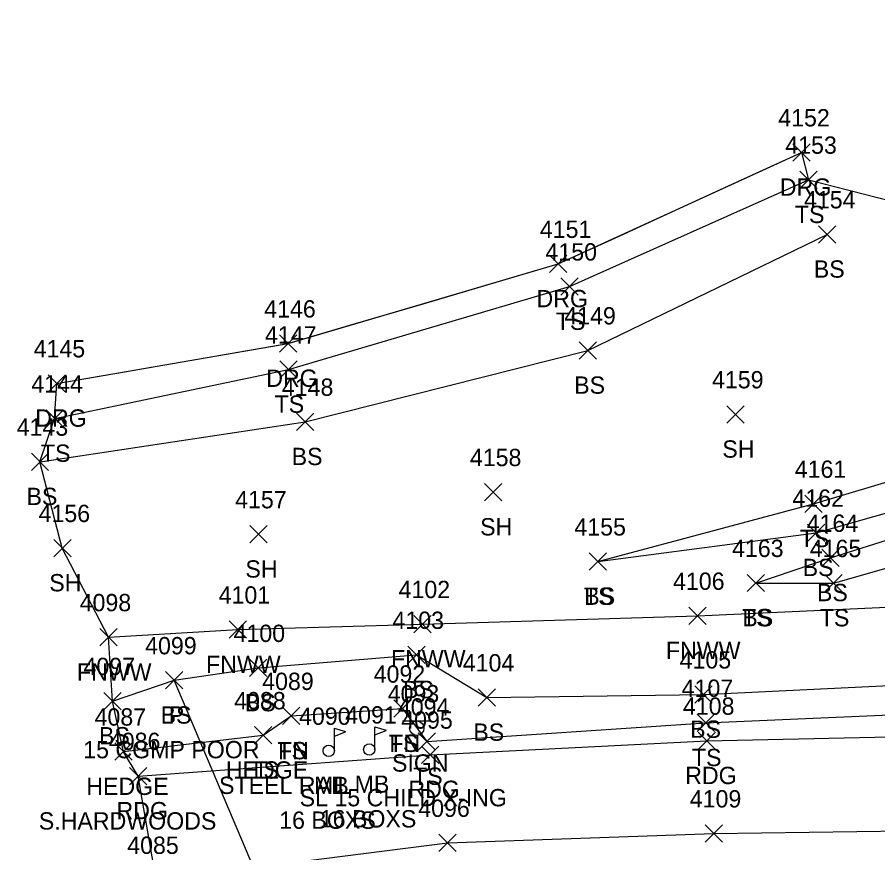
# Model space of a CAD drawing. Extents: x 1439173 to 1457902, y 641926 to 659889.
# Drawn here: x 1445350.5 to 1445449.9, y 655289.2 to 655385.6 of the extents above; entities that cross this region are included whole.
import ezdxf

# ---------------------------------------------------------------- set-up
doc = ezdxf.new("R2010")
doc.units = 0
for name, color, linetype in [('D_A', 7, 'Continuous'), ('D_C', 7, 'Continuous'), ('D_I', 7, 'Continuous'), ('D_TIC', 7, 'Continuous'), ('DCP', 7, 'Continuous'), ('L_A', 7, 'Continuous'), ('L_C', 7, 'Continuous'), ('L_I', 7, 'Continuous'), ('L_TIC', 7, 'Continuous'), ('LAHR', 7, 'Continuous'), ('LELB', 7, 'Continuous'), ('LFNC', 7, 'Continuous'), ('LMB', 7, 'Continuous'), ('LSOGP', 7, 'Continuous'), ('P_A', 7, 'Continuous'), ('P_I', 7, 'Continuous'), ('P_TIC', 7, 'Continuous'), ('PEU', 7, 'Continuous'), ('PRC', 7, 'Continuous'), ('R_A', 7, 'Continuous'), ('R_I', 7, 'Continuous'), ('R_TIC', 7, 'Continuous'), ('RDG', 7, 'Continuous'), ('S_A', 7, 'Continuous'), ('S_C', 7, 'Continuous'), ('S_I', 7, 'Continuous'), ('SSGN', 7, 'Continuous')]:
    doc.layers.add(name, color=color, linetype=linetype)

msp = doc.modelspace()

# ---------------------------------------------------------------- linework, layer by layer
at = {"layer": 'D_TIC'}
for points in [[(1445367.599, 655308.081), (1445369.599, 655310.081)], [(1445369.599, 655308.081), (1445367.599, 655310.081)]]:
    msp.add_lwpolyline(points, dxfattribs=at)
at = {"layer": 'DCP'}
msp.add_lwpolyline([(1445384.133, 655272.501), (1445368.599, 655309.081)], dxfattribs=at)
at = {"layer": 'L_TIC'}
for points in [[(1445440.866, 655365.86), (1445442.866, 655367.86)], [(1445442.866, 655365.86), (1445440.866, 655367.86)], [(1445443.024, 655359.555), (1445445.024, 655361.555)], [(1445445.024, 655359.555), (1445443.024, 655361.555)], [(1445413.258, 655353.534), (1445415.258, 655355.534)], [(1445415.258, 655353.534), (1445413.258, 655355.534)], [(1445415.356, 655346.159), (1445417.356, 655348.159)], [(1445417.356, 655346.159), (1445415.356, 655348.159)], [(1445380.79, 655343.959), (1445382.79, 655345.959)], [(1445382.79, 655343.959), (1445380.79, 655345.959)], [(1445353.809, 655338.301), (1445355.809, 655340.301)], [(1445355.809, 655338.301), (1445353.809, 655340.301)], [(1445432.414, 655338.78), (1445434.414, 655340.78)], [(1445434.414, 655338.78), (1445432.414, 655340.78)], [(1445382.731, 655337.919), (1445384.731, 655339.919)], [(1445384.731, 655337.919), (1445382.731, 655339.919)], [(1445352.113, 655333.311), (1445354.113, 655335.311)], [(1445354.113, 655333.311), (1445352.113, 655335.311)], [(1445404.447, 655329.803), (1445406.447, 655331.803)], [(1445406.447, 655329.803), (1445404.447, 655331.803)], [(1445441.44, 655328.454), (1445443.44, 655330.454)], [(1445443.44, 655328.454), (1445441.44, 655330.454)], [(1445377.339, 655324.935), (1445379.339, 655326.935)], [(1445379.339, 655324.935), (1445377.339, 655326.935)], [(1445441.736, 655325.111), (1445443.736, 655327.111)], [(1445443.736, 655325.111), (1445441.736, 655327.111)], [(1445354.696, 655323.347), (1445356.696, 655325.347)], [(1445356.696, 655323.347), (1445354.696, 655325.347)], [(1445416.513, 655321.79), (1445418.513, 655323.79)], [(1445418.513, 655321.79), (1445416.513, 655323.79)], [(1445416.513, 655321.79), (1445418.513, 655323.79)], [(1445418.513, 655321.79), (1445416.513, 655323.79)], [(1445443.387, 655322.215), (1445445.387, 655324.215)], [(1445445.387, 655322.215), (1445443.387, 655324.215)], [(1445434.765, 655319.314), (1445436.765, 655321.314)], [(1445436.765, 655319.314), (1445434.765, 655321.314)], [(1445434.765, 655319.314), (1445436.765, 655321.314)], [(1445436.765, 655319.314), (1445434.765, 655321.314)], [(1445443.744, 655319.304), (1445445.744, 655321.304)], [(1445445.744, 655319.304), (1445443.744, 655321.304)], [(1445428.038, 655315.524), (1445430.038, 655317.524)], [(1445430.038, 655315.524), (1445428.038, 655317.524)], [(1445396.292, 655314.568), (1445398.292, 655316.568)], [(1445398.292, 655314.568), (1445396.292, 655316.568)], [(1445374.946, 655313.933), (1445376.946, 655315.933)], [(1445376.946, 655313.933), (1445374.946, 655315.933)], [(1445360.031, 655313.051), (1445362.031, 655315.051)], [(1445362.031, 655313.051), (1445360.031, 655315.051)], [(1445395.586, 655311.013), (1445397.586, 655313.013)], [(1445397.586, 655311.013), (1445395.586, 655313.013)], [(1445377.323, 655309.504), (1445379.323, 655311.504)], [(1445379.323, 655309.504), (1445377.323, 655311.504)], [(1445367.599, 655308.081), (1445369.599, 655310.081)], [(1445369.599, 655308.081), (1445367.599, 655310.081)], [(1445360.479, 655305.684), (1445362.479, 655307.684)], [(1445362.479, 655305.684), (1445360.479, 655307.684)], [(1445403.706, 655306.101), (1445405.706, 655308.101)], [(1445405.706, 655306.101), (1445403.706, 655308.101)], [(1445428.744, 655306.442), (1445430.744, 655308.442)], [(1445430.744, 655306.442), (1445428.744, 655308.442)], [(1445393.981, 655304.809), (1445395.981, 655306.809)], [(1445395.981, 655304.809), (1445393.981, 655306.809)], [(1445393.981, 655304.809), (1445395.981, 655306.809)], [(1445395.981, 655304.809), (1445393.981, 655306.809)], [(1445381.117, 655303.963), (1445383.117, 655305.963)], [(1445383.117, 655303.963), (1445381.117, 655305.963)], [(1445381.117, 655303.963), (1445383.117, 655305.963)], [(1445383.117, 655303.963), (1445381.117, 655305.963)], [(1445428.98, 655303.173), (1445430.98, 655305.173)], [(1445430.98, 655303.173), (1445428.98, 655305.173)], [(1445377.874, 655301.731), (1445379.874, 655303.731)], [(1445379.874, 655301.731), (1445377.874, 655303.731)], [(1445377.874, 655301.731), (1445379.874, 655303.731)], [(1445379.874, 655301.731), (1445377.874, 655303.731)], [(1445396.775, 655301.014), (1445398.775, 655303.014)], [(1445398.775, 655301.014), (1445396.775, 655303.014)], [(1445361.755, 655299.85), (1445363.755, 655301.85)], [(1445363.755, 655299.85), (1445361.755, 655301.85)]]:
    msp.add_lwpolyline(points, dxfattribs=at)
at = {"layer": 'LAHR'}
msp.add_lwpolyline([(1445362.755, 655300.85), (1445378.874, 655302.731)], dxfattribs=at)
at = {"layer": 'LELB'}
for points in [[(1445417.513, 655322.79), (1445442.44, 655329.454), (1445469.988, 655337.686), (1445488.935, 655349.754), (1445505.924, 655367.142), (1445521.428, 655385.623)], [(1445417.513, 655322.79), (1445442.736, 655326.111), (1445471.151, 655334.156), (1445489.036, 655345.848), (1445509.797, 655362.554), (1445523.565, 655383.596)], [(1445435.765, 655320.314), (1445444.387, 655323.215), (1445472.058, 655331.972), (1445491.778, 655343.034), (1445512.557, 655360.066), (1445526.324, 655380.507)], [(1445435.765, 655320.314), (1445444.744, 655320.304), (1445473.18, 655328.405), (1445495.181, 655337.658), (1445515.933, 655355.826), (1445532.312, 655376.188)], [(1445354.809, 655339.301), (1445381.79, 655344.959), (1445414.258, 655354.534), (1445441.866, 655366.86)], [(1445353.113, 655334.311), (1445383.731, 655338.919), (1445416.356, 655347.159), (1445444.024, 655360.555)], [(1445361.479, 655306.684), (1445368.599, 655309.081), (1445378.323, 655310.504), (1445396.586, 655312.013), (1445404.706, 655307.101), (1445429.744, 655307.442), (1445481.403, 655309.936), (1445525.618, 655309.665), (1445565.925, 655312.261), (1445601.035, 655315.4), (1445642.403, 655313.541), (1445682.332, 655316.414), (1445695.96, 655319.849), (1445706.154, 655322.203), (1445728.831, 655326.217), (1445735.938, 655336.597), (1445746.694, 655346.296), (1445758.638, 655333.351)], [(1445394.981, 655305.809), (1445397.775, 655302.014), (1445429.98, 655304.173), (1445481.357, 655306.4), (1445525.537, 655306.858), (1445565.936, 655307.873), (1445604.301, 655309.121)], [(1445378.874, 655302.731), (1445382.117, 655304.963)]]:
    msp.add_lwpolyline(points, dxfattribs=at)
at = {"layer": 'LFNC'}
for points in [[(1445361.031, 655314.051), (1445375.946, 655314.933), (1445397.292, 655315.568), (1445429.038, 655316.524), (1445481.13, 655318.917), (1445526.54, 655320.786), (1445565.622, 655322.533), (1445583.392, 655322.341), (1445602.29, 655324.82), (1445641.891, 655329.025), (1445684.233, 655333.147), (1445705.722, 655335.208), (1445723.327, 655336.872), (1445722.166, 655355.898), (1445720.101, 655379.202)], [(1445382.117, 655304.963), (1445394.981, 655305.809)]]:
    msp.add_lwpolyline(points, dxfattribs=at)
at = {"layer": 'LMB'}
for p, q in [((1445387.099, 655303.542), (1445388.393, 655303.16)), ((1445387.105, 655300.95), (1445387.104, 655303.544)), ((1445391.786, 655303.694), (1445393.08, 655303.312)), ((1445391.792, 655301.102), (1445391.791, 655303.696)), ((1445387.104, 655302.643), (1445388.387, 655303.151)), ((1445391.791, 655302.795), (1445393.074, 655303.303)), ((1445386.449, 655300.941), (1445386.449, 655300.941)), ((1445391.136, 655301.093), (1445391.136, 655301.093))]:
    msp.add_line(p, q, dxfattribs=at)
for centre in [(1445386.449, 655300.941), (1445391.136, 655301.093)]:
    msp.add_circle(centre, 0.656, dxfattribs=at)
at = {"layer": 'LSOGP'}
msp.add_lwpolyline([(1445366.52, 655286.036), (1445364.459, 655298.025), (1445362.752, 655300.843), (1445361.473, 655306.679), (1445361.025, 655314.046), (1445355.689, 655324.344), (1445353.109, 655334.306), (1445354.806, 655339.293), (1445355.066, 655343.353), (1445361.736, 655344.503), (1445368.407, 655345.653), (1445375.077, 655346.803), (1445381.747, 655347.953), (1445389.548, 655350.25), (1445397.35, 655352.547), (1445405.152, 655354.844), (1445412.953, 655357.142), (1445419.977, 655360.36), (1445427.001, 655363.578), (1445434.025, 655366.796), (1445441.049, 655370.014), (1445441.862, 655366.852), (1445469.057, 655359.892)], dxfattribs=at)
at = {"layer": 'P_TIC'}
for points in [[(1445429.127, 655301.101), (1445431.127, 655303.101)], [(1445431.127, 655301.101), (1445429.127, 655303.101)], [(1445397.164, 655299.496), (1445399.164, 655301.496)], [(1445399.164, 655299.496), (1445397.164, 655301.496)], [(1445363.459, 655297.034), (1445365.459, 655299.034)], [(1445365.459, 655297.034), (1445363.459, 655299.034)], [(1445429.924, 655290.404), (1445431.924, 655292.404)], [(1445431.924, 655290.404), (1445429.924, 655292.404)], [(1445399.185, 655289.315), (1445401.185, 655291.315)], [(1445401.185, 655289.315), (1445399.185, 655291.315)]]:
    msp.add_lwpolyline(points, dxfattribs=at)
at = {"layer": 'PEU'}
msp.add_lwpolyline([(1445364.459, 655298.034), (1445398.164, 655300.496), (1445430.127, 655302.101), (1445481.242, 655303.213), (1445525.443, 655303.88), (1445565.61, 655304.614), (1445603.191, 655303.921), (1445643.957, 655304.655), (1445681.734, 655305.227), (1445708.953, 655307.608), (1445738.021, 655309.901), (1445747.228, 655312.076), (1445755.047, 655310.778), (1445767.397, 655320.206), (1445773.641, 655334.814)], dxfattribs=at)
at = {"layer": 'PRC'}
msp.add_lwpolyline([(1445366.524, 655286.042), (1445400.185, 655290.315), (1445430.924, 655291.404), (1445480.453, 655292.09), (1445530.172, 655294.255), (1445565.75, 655294.828), (1445602.7, 655294.437), (1445643.3, 655294.356), (1445680.938, 655296.021), (1445709.23, 655295.881), (1445737.491, 655296.642), (1445766.416, 655294.945), (1445779.59, 655296.929)], dxfattribs=at)
at = {"layer": 'R_TIC'}
for points in [[(1445440.052, 655369.017), (1445442.052, 655371.017)], [(1445442.052, 655369.017), (1445440.052, 655371.017)], [(1445411.957, 655356.146), (1445413.957, 655358.146)], [(1445413.957, 655356.146), (1445411.957, 655358.146)], [(1445380.752, 655346.955), (1445382.752, 655348.955)], [(1445382.752, 655346.955), (1445380.752, 655348.955)], [(1445354.071, 655342.357), (1445356.071, 655344.357)], [(1445356.071, 655342.357), (1445354.071, 655344.357)]]:
    msp.add_lwpolyline(points, dxfattribs=at)
at = {"layer": 'RDG'}
msp.add_lwpolyline([(1445355.071, 655343.357), (1445381.752, 655347.955), (1445412.957, 655357.146), (1445441.052, 655370.017)], dxfattribs=at)
at = {"layer": 'SSGN'}
for p, q in [((1445394.972, 655304.389), (1445398.306, 655304.389)), ((1445396.619, 655303.556), (1445396.619, 655303.556))]:
    msp.add_line(p, q, dxfattribs=at)
msp.add_circle((1445396.619, 655303.556), 0.833, dxfattribs=at)

# ---------------------------------------------------------------- texts
at = {"layer": 'D_A'}
msp.add_text('P', height=2, dxfattribs=at).set_placement((1445367.977, 655304.081))
at = {"layer": 'D_C'}
msp.add_text('15 CGMP POOR', height=2, dxfattribs=at).set_placement((1445358.103, 655300.081))
at = {"layer": 'D_I'}
msp.add_text('4099', height=2, dxfattribs=at).set_placement((1445365.253, 655312.081))
at = {"layer": 'L_A'}
for s, p in [('TS', (1445440.276, 655361.86)), ('BS', (1445442.465, 655355.555)), ('TS', (1445412.668, 655349.534)), ('BS', (1445414.797, 655342.159)), ('TS', (1445380.199, 655339.959)), ('TS', (1445353.218, 655334.301)), ('SH', (1445431.902, 655334.78)), ('BS', (1445382.172, 655333.919)), ('BS', (1445351.554, 655329.311)), ('SH', (1445403.935, 655325.803)), ('TS', (1445440.849, 655324.454)), ('SH', (1445376.828, 655320.935)), ('BS', (1445441.177, 655321.111)), ('SH', (1445354.184, 655319.347)), ('TS', (1445415.923, 655317.79)), ('BS', (1445415.954, 655317.79)), ('BS', (1445442.828, 655318.215)), ('TS', (1445434.175, 655315.314)), ('BS', (1445434.206, 655315.314)), ('TS', (1445443.154, 655315.304)), ('FNWW', (1445425.385, 655311.524)), ('FNWW', (1445393.638, 655310.568)), ('FNWW', (1445372.293, 655309.933)), ('FNWW', (1445357.377, 655309.051)), ('BS', (1445395.027, 655307.013)), ('BS', (1445376.764, 655305.504)), ('BS', (1445367.04, 655304.081)), ('BS', (1445359.919, 655301.684)), ('BS', (1445403.147, 655302.101)), ('BS', (1445428.184, 655302.442)), ('TS', (1445393.39, 655300.809)), ('FN', (1445393.461, 655300.809)), ('TS', (1445380.527, 655299.963)), ('FN', (1445380.598, 655299.963)), ('TS', (1445428.389, 655299.173)), ('HEDGE', (1445374.575, 655297.731)), ('TS', (1445377.283, 655297.731)), ('TS', (1445396.185, 655297.014)), ('HEDGE', (1445358.456, 655295.85)), ('MB', (1445384.756, 655295.941)), ('MB', (1445389.443, 655296.093))]:
    msp.add_text(s, height=2, dxfattribs=at).set_placement(p)
at = {"layer": 'L_C'}
for s, p in [('STEEL RAIL', (1445373.787, 655295.963)), ('S.HARDWOODS', (1445352.975, 655291.85)), ('16 BOXS', (1445380.733, 655291.941)), ('16 BOXS', (1445385.42, 655292.093))]:
    msp.add_text(s, height=2, dxfattribs=at).set_placement(p)
at = {"layer": 'L_I'}
for s, p in [('4153', (1445439.173, 655369.86)), ('4154', (1445441.331, 655363.555)), ('4150', (1445411.479, 655357.534)), ('4149', (1445413.655, 655350.159)), ('4147', (1445379.097, 655347.959)), ('4144', (1445352.116, 655342.301)), ('4159', (1445430.713, 655342.78)), ('4148', (1445381.039, 655341.919)), ('4143', (1445350.42, 655337.311)), ('4158', (1445402.754, 655333.803)), ('4161', (1445440.266, 655332.454)), ('4157', (1445375.646, 655328.935)), ('4162', (1445439.996, 655329.111)), ('4156', (1445352.948, 655327.347)), ('4155', (1445414.821, 655325.79)), ('4155', (1445414.821, 655325.79)), ('4164', (1445441.646, 655326.215)), ('4163', (1445433.025, 655323.314)), ('4163', (1445433.025, 655323.314)), ('4165', (1445442.004, 655323.304)), ('4106', (1445426.211, 655319.524)), ('4102', (1445394.52, 655318.568)), ('4101', (1445373.741, 655317.933)), ('4098', (1445357.692, 655317.051)), ('4103', (1445393.815, 655315.013)), ('4100', (1445375.464, 655313.504)), ('4099', (1445365.253, 655312.081)), ('4105', (1445426.972, 655310.442)), ('4097', (1445358.14, 655309.684)), ('4104', (1445401.934, 655310.101)), ('4092', (1445391.642, 655308.809)), ('4092', (1445391.642, 655308.809)), ('4089', (1445378.771, 655307.963)), ('4089', (1445378.771, 655307.963)), ('4107', (1445427.208, 655307.173)), ('4088', (1445375.535, 655305.731)), ('4088', (1445375.535, 655305.731)), ('4094', (1445394.437, 655305.014)), ('4087', (1445359.416, 655303.85)), ('4090', (1445383.024, 655303.941)), ('4091', (1445388.365, 655304.093))]:
    msp.add_text(s, height=2, dxfattribs=at).set_placement(p)
at = {"layer": 'P_A'}
for p in [(1445427.615, 655297.101), (1445395.653, 655295.496), (1445361.947, 655293.034)]:
    msp.add_text('RDG', height=2, dxfattribs=at).set_placement(p)
at = {"layer": 'P_I'}
for s, p in [('4108', (1445427.355, 655305.101)), ('4095', (1445394.826, 655303.496)), ('4086', (1445361.065, 655301.034)), ('4109', (1445428.145, 655294.404)), ('4096', (1445396.792, 655293.315)), ('4085', (1445363.185, 655289.042))]:
    msp.add_text(s, height=2, dxfattribs=at).set_placement(p)
at = {"layer": 'R_A'}
for p in [(1445438.54, 655365.017), (1445410.445, 655352.146), (1445379.24, 655342.955), (1445352.56, 655338.357)]:
    msp.add_text('DRG', height=2, dxfattribs=at).set_placement(p)
at = {"layer": 'R_I'}
for s, p in [('4152', (1445438.359, 655373.017)), ('4151', (1445410.831, 655360.146)), ('4146', (1445379.003, 655350.955)), ('4145', (1445352.379, 655346.357))]:
    msp.add_text(s, height=2, dxfattribs=at).set_placement(p)
at = {"layer": 'S_A'}
msp.add_text('SIGN', height=2, dxfattribs=at).set_placement((1445393.757, 655298.536))
at = {"layer": 'S_C'}
msp.add_text('SL 15 CHILD X-ING', height=2, dxfattribs=at).set_placement((1445383.096, 655294.536))
at = {"layer": 'S_I'}
msp.add_text('4093', height=2, dxfattribs=at).set_placement((1445393.261, 655306.536))

doc.saveas('drawing.dxf')
